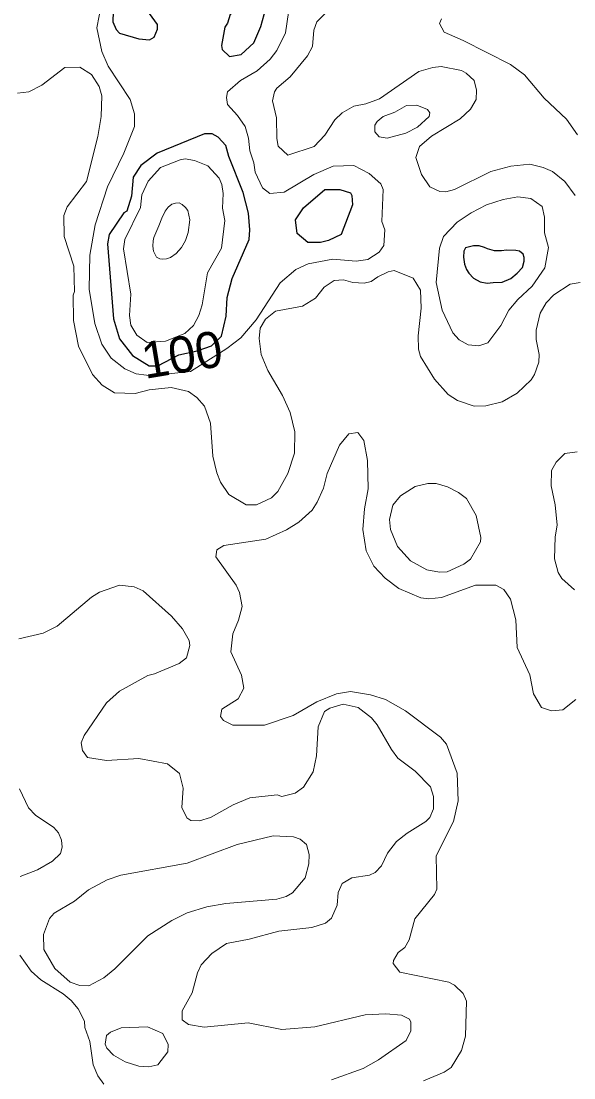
# Model space of a CAD drawing. Extents: x 673.6 to 698.9, y 7012 to 7040.1.
# Drawn here: x 688.698 to 689.918, y 7033.227 to 7035.56 of the extents above; entities that cross this region are included whole.
import ezdxf
from ezdxf.enums import TextEntityAlignment as Align

# ---------------------------------------------------------------- set-up
doc = ezdxf.new("R2010")
doc.units = 0
doc.header["$LTSCALE"] = 0.032
doc.layers.add('1', color=7, linetype='Continuous', lineweight=25)
doc.layers.add('2', color=7, linetype='Continuous', lineweight=13)
doc.layers.add('61', color=7, linetype='Continuous')

msp = doc.modelspace()

# ---------------------------------------------------------------- linework, layer by layer
at = {"layer": '1'}
for points in [[(688.9678, 7035.596), (688.9458, 7035.6141), (688.9314, 7035.6155), (688.9084, 7035.5966), (688.9016, 7035.5808), (688.9007, 7035.5584), (688.9079, 7035.5411), (688.9155, 7035.5334), (688.9578, 7035.5211), (688.9816, 7035.5186), (688.9919, 7035.5247), (688.9992, 7035.542), (688.999, 7035.5521)], [(689.1594, 7035.5747), (689.1538, 7035.5551), (689.148, 7035.5465), (689.1405, 7035.5064), (689.1421, 7035.4974), (689.1582, 7035.4818), (689.1838, 7035.4865), (689.2116, 7035.5119), (689.2275, 7035.5478), (689.2383, 7035.588), (689.2358, 7035.6096), (689.2179, 7035.6296), (689.2067, 7035.6303), (689.1962, 7035.6226)], [(688.9805, 7034.7993), (689.0001, 7034.7993), (689.0466, 7034.8232), (689.0869, 7034.8323), (689.1183, 7034.843), (689.1406, 7034.8642), (689.1504, 7034.9084), (689.153, 7034.9499), (689.1642, 7034.9918), (689.2013, 7035.0778), (689.203, 7035.0995), (689.2001, 7035.1362), (689.1881, 7035.182), (689.1563, 7035.2612), (689.1503, 7035.2852), (689.1334, 7035.3037), (689.12, 7035.3114), (689.1028, 7035.3114), (688.9984, 7035.2682), (688.9621, 7035.2414), (688.9458, 7035.2157), (688.9417, 7035.1735), (688.9313, 7035.1405), (688.9248, 7035.1365), (688.8924, 7035.0892), (688.8892, 7035.0686), (688.9022, 7034.9026), (688.9151, 7034.8587), (688.9438, 7034.8222)], [(689.4042, 7035.0889), (689.3764, 7035.0754), (689.3588, 7035.0715), (689.3306, 7035.0711), (689.3071, 7035.0911), (689.3037, 7035.1215), (689.3211, 7035.1476), (689.3685, 7035.1879), (689.4015, 7035.1882), (689.4248, 7035.1811), (689.4282, 7035.1751), (689.4298, 7035.1541)], [(689.6968, 7035.0642), (689.6785, 7035.0596), (689.6752, 7035.0519), (689.6742, 7035.0389), (689.6765, 7035.0232), (689.6808, 7035.0115), (689.6865, 7035.0035), (689.6965, 7034.9929), (689.7115, 7034.9845), (689.7265, 7034.9815), (689.7402, 7034.9829), (689.7595, 7034.9839), (689.7789, 7034.9919), (689.7932, 7035.0039), (689.8049, 7035.0159), (689.8085, 7035.0299), (689.8085, 7035.0379), (689.8059, 7035.0452), (689.7982, 7035.0519), (689.7902, 7035.0536), (689.7695, 7035.0546), (689.7582, 7035.0526), (689.7432, 7035.0526), (689.7272, 7035.0572), (689.7205, 7035.0602), (689.7092, 7035.0639)]]:
    msp.add_lwpolyline(points, close=True, dxfattribs=at)
at = {"layer": '2'}
for points in [[(688.8758, 7035.5984), (688.8653, 7035.5453), (688.876, 7035.4927), (688.8902, 7035.4607), (688.9392, 7035.3869), (688.9482, 7035.355), (688.9483, 7035.3275), (688.9252, 7035.2684), (688.889, 7035.1945), (688.8616, 7035.1105), (688.8498, 7035.0436), (688.8481, 7034.9684), (688.8612, 7034.8924), (688.8766, 7034.8469), (688.8971, 7034.8162), (688.927, 7034.7926), (688.9524, 7034.7812), (688.998, 7034.7757), (689.0028, 7034.779), (689.0722, 7034.7862), (689.1523, 7034.8371), (689.1828, 7034.8606), (689.2172, 7034.9009), (689.2696, 7034.9826), (689.3042, 7035.0115), (689.3319, 7035.024), (689.3862, 7035.0346), (689.4373, 7035.0304), (689.4636, 7035.0335), (689.488, 7035.0499), (689.4988, 7035.0647), (689.5005, 7035.0992), (689.494, 7035.1176), (689.4972, 7035.1879), (689.4922, 7035.2005), (689.4665, 7035.2237), (689.4324, 7035.2409), (689.3871, 7035.2399), (689.3438, 7035.2217), (689.2787, 7035.1824), (689.247, 7035.1792), (689.2308, 7035.1917), (689.2145, 7035.2265), (689.2118, 7035.2469), (689.2031, 7035.2738), (689.2003, 7035.3012), (689.1924, 7035.3276), (689.1759, 7035.3517), (689.1534, 7035.376), (689.1513, 7035.3915), (689.1539, 7035.4042), (689.1827, 7035.4286), (689.2193, 7035.4502), (689.248, 7035.4756), (689.2628, 7035.4952), (689.2813, 7035.534), (689.2885, 7035.5787)], [(689.9206, 7035.1748), (689.8979, 7035.2057), (689.8708, 7035.2278), (689.85, 7035.237), (689.8211, 7035.2441), (689.7787, 7035.2398), (689.7348, 7035.2282), (689.6547, 7035.1882), (689.6353, 7035.1834), (689.6225, 7035.1837), (689.6004, 7035.1938), (689.5818, 7035.2211), (689.5696, 7035.2589), (689.5776, 7035.2833), (689.6035, 7035.3059), (689.6671, 7035.344), (689.69, 7035.3655), (689.7026, 7035.3872), (689.7034, 7035.4072), (689.6976, 7035.429), (689.6804, 7035.4454), (689.6702, 7035.451), (689.625, 7035.4595), (689.6065, 7035.4578), (689.5758, 7035.4486), (689.4893, 7035.3881), (689.4591, 7035.3772), (689.4328, 7035.3722), (689.4066, 7035.3573), (689.3902, 7035.3423), (689.3683, 7035.3083), (689.3449, 7035.2834), (689.287, 7035.264), (689.2652, 7035.2837), (689.2623, 7035.3005), (689.2621, 7035.3464), (689.2532, 7035.3843), (689.2574, 7035.4037), (689.2624, 7035.4118), (689.2918, 7035.4372), (689.3303, 7035.4835), (689.3411, 7035.5039), (689.3445, 7035.5402), (689.351, 7035.5584), (689.3951, 7035.6014)], [(689.6258, 7035.5649), (689.6216, 7035.5544), (689.6318, 7035.5355), (689.6739, 7035.5174), (689.778, 7035.4645), (689.8089, 7035.4411), (689.8525, 7035.3901), (689.9015, 7035.3435), (689.9258, 7035.3089)], [(688.69, 7035.4011), (688.7152, 7035.4037), (688.7442, 7035.4182), (688.7944, 7035.4578), (688.8276, 7035.4586), (688.8538, 7035.4421), (688.8708, 7035.4153), (688.8761, 7035.395), (688.8752, 7035.3497), (688.8677, 7035.3049), (688.8427, 7035.2057), (688.7995, 7035.1498), (688.7922, 7035.1307), (688.7936, 7035.0842), (688.8143, 7035.0189), (688.8158, 7034.9629), (688.8128, 7034.9548), (688.8136, 7034.899), (688.8246, 7034.8425), (688.8561, 7034.7802), (688.8769, 7034.7561), (688.9045, 7034.7392), (688.9496, 7034.7379), (688.981, 7034.7464), (689.0292, 7034.751), (689.0676, 7034.7423), (689.0858, 7034.7295), (689.103, 7034.7097), (689.1159, 7034.6722), (689.1214, 7034.5994), (689.1298, 7034.5627), (689.1381, 7034.5423), (689.1569, 7034.5152), (689.1947, 7034.4922), (689.2173, 7034.4923), (689.2509, 7034.5075), (689.2647, 7034.5217), (689.2867, 7034.5617), (689.3015, 7034.6061), (689.3023, 7034.6531), (689.2921, 7034.6962), (689.275, 7034.7336), (689.2427, 7034.7885), (689.2281, 7034.8239), (689.2236, 7034.8592), (689.226, 7034.8822), (689.2377, 7034.9024), (689.2596, 7034.9197), (689.3195, 7034.9307), (689.3481, 7034.9481), (689.3671, 7034.9727), (689.3894, 7034.9873), (689.4098, 7034.9886), (689.4302, 7034.9828)], [(689.4302, 7034.9828), (689.4555, 7034.9818), (689.4709, 7034.9849), (689.4851, 7034.9956), (689.5084, 7035.0065), (689.5217, 7035.0092)], [(689.5217, 7035.0092), (689.5635, 7034.9927), (689.5795, 7034.9657), (689.581, 7034.9262), (689.5744, 7034.8653), (689.5753, 7034.8357), (689.5799, 7034.8199), (689.6105, 7034.7694), (689.6403, 7034.7361), (689.6609, 7034.7223), (689.6981, 7034.71), (689.7237, 7034.7107), (689.7599, 7034.7197), (689.7928, 7034.7388), (689.8239, 7034.7685), (689.8313, 7034.7801), (689.8407, 7034.8073), (689.8415, 7034.8241), (689.8351, 7034.8573), (689.835, 7034.8779), (689.8439, 7034.9151), (689.857, 7034.9378), (689.8734, 7034.9554), (689.9097, 7034.9795), (689.9319, 7034.9828)], [(689.9222, 7034.0627), (689.8939, 7034.0398), (689.8686, 7034.0378), (689.8468, 7034.045), (689.8292, 7034.0747), (689.8208, 7034.1169), (689.7931, 7034.1775), (689.7897, 7034.2387), (689.7782, 7034.2843), (689.7631, 7034.3051), (689.7458, 7034.3147), (689.701, 7034.3147), (689.6258, 7034.2876), (689.598, 7034.2844), (689.5802, 7034.2866), (689.5315, 7034.3076), (689.5019, 7034.3306), (689.4764, 7034.357), (689.4596, 7034.3908), (689.4521, 7034.4379), (689.4562, 7034.4835), (689.4643, 7034.5278), (689.4627, 7034.59), (689.4545, 7034.6344), (689.4411, 7034.6522), (689.4211, 7034.6492), (689.4007, 7034.6236), (689.3734, 7034.5612), (689.3656, 7034.5289), (689.3517, 7034.4979), (689.3402, 7034.4806), (689.3114, 7034.4541), (689.2839, 7034.4373), (689.2379, 7034.4168), (689.1456, 7034.4026), (689.1302, 7034.3928), (689.1277, 7034.3777), (689.1728, 7034.3152), (689.18, 7034.2988), (689.1858, 7034.2675), (689.1783, 7034.238), (689.1657, 7034.2073), (689.1612, 7034.168), (689.1844, 7034.1159), (689.1899, 7034.0875), (689.1775, 7034.0641), (689.1415, 7034.0409), (689.1385, 7034.0247), (689.145, 7034.016), (689.1653, 7034.0058), (689.2351, 7034.0056), (689.2983, 7034.0271), (689.3506, 7034.0573), (689.3945, 7034.0753), (689.4249, 7034.0805), (689.469, 7034.0732), (689.5021, 7034.0624), (689.5462, 7034.0379), (689.6235, 7033.9797), (689.6369, 7033.9638), (689.6606, 7033.9001), (689.6623, 7033.8386), (689.6525, 7033.7929), (689.614, 7033.7173), (689.6154, 7033.6442), (689.6101, 7033.6321), (689.5667, 7033.5784), (689.5548, 7033.532), (689.5449, 7033.5152), (689.5306, 7033.5039), (689.5199, 7033.4863), (689.5194, 7033.4795), (689.5341, 7033.4604), (689.6422, 7033.4384), (689.6543, 7033.4319), (689.6736, 7033.4135), (689.6813, 7033.3965), (689.6788, 7033.3196), (689.6702, 7033.2875), (689.6473, 7033.2503), (689.632, 7033.2399), (689.586, 7033.221)], [(689.9193, 7034.3044), (689.8913, 7034.3298), (689.8835, 7034.3427), (689.8753, 7034.3731), (689.8769, 7034.4218), (689.8809, 7034.4474), (689.8767, 7034.4921), (689.8679, 7034.5342), (689.8688, 7034.5679), (689.8786, 7034.5861), (689.8984, 7034.6059), (689.9254, 7034.6089)], [(689.0476, 7033.8989), (689.0211, 7033.9202), (688.9581, 7033.9326), (688.8869, 7033.9276), (688.8449, 7033.9344), (688.8336, 7033.95), (688.8308, 7033.9667), (688.8375, 7033.9831), (688.8864, 7034.0555), (688.9154, 7034.0813), (688.9779, 7034.1158), (688.9928, 7034.1192), (689.0472, 7034.1423), (689.0635, 7034.1542), (689.0708, 7034.1821), (689.069, 7034.1929), (689.0543, 7034.2186), (689.0302, 7034.2468), (688.9677, 7034.3025), (688.9477, 7034.3116), (688.9155, 7034.3147), (688.8714, 7034.2996), (688.8538, 7034.2885), (688.7778, 7034.2244), (688.7467, 7034.2091), (688.6935, 7034.1963)], [(689.2017, 7033.5333), (689.2671, 7033.5513), (689.34, 7033.5593), (689.3696, 7033.569), (689.3828, 7033.5798), (689.3953, 7033.6089), (689.3977, 7033.6364), (689.4069, 7033.6565), (689.4279, 7033.6687), (689.4671, 7033.675), (689.4795, 7033.6808), (689.4936, 7033.6957), (689.507, 7033.7235), (689.5263, 7033.7488), (689.5501, 7033.7678), (689.5916, 7033.793), (689.5998, 7033.8019), (689.6082, 7033.8212), (689.6082, 7033.8485), (689.6013, 7033.8696), (689.5678, 7033.9046), (689.5295, 7033.9332), (689.5153, 7033.9523), (689.4841, 7034.0065), (689.4712, 7034.0219), (689.442, 7034.0448), (689.4086, 7034.0524), (689.3792, 7034.0437), (689.3676, 7034.0362), (689.3536, 7034.0023), (689.3502, 7033.9382), (689.3426, 7033.9027), (689.3216, 7033.8689), (689.303, 7033.856), (689.2738, 7033.8488), (689.2635, 7033.852), (689.2028, 7033.8455), (689.1659, 7033.8302), (689.1161, 7033.802), (689.0917, 7033.7946), (689.0727, 7033.7953), (689.0636, 7033.801), (689.0527, 7033.8238), (689.0559, 7033.8669), (689.0476, 7033.8989)], [(688.6959, 7033.6715), (688.7347, 7033.6868), (688.7677, 7033.7055), (688.7854, 7033.7225), (688.7887, 7033.7364), (688.7872, 7033.7523), (688.7804, 7033.7683), (688.7701, 7033.7803), (688.73, 7033.8073), (688.7146, 7033.8232), (688.6944, 7033.8653)], [(689.0755, 7033.4149), (689.0871, 7033.4589), (689.0953, 7033.477), (689.1192, 7033.502), (689.1515, 7033.5241), (689.2017, 7033.5333)], [(688.6954, 7033.4984), (688.7204, 7033.4628), (688.7414, 7033.4441), (688.7908, 7033.413), (688.8088, 7033.3982), (688.8244, 7033.3801), (688.8382, 7033.3524), (688.8392, 7033.3385), (688.8497, 7033.308), (688.8571, 7033.2558), (688.8679, 7033.2322), (688.8809, 7033.2135)], [(689.3828, 7033.2233), (689.4529, 7033.248), (689.4872, 7033.2673), (689.5476, 7033.3101), (689.558, 7033.3314), (689.5579, 7033.3507), (689.5552, 7033.3566), (689.5374, 7033.3661), (689.5027, 7033.3689), (689.4576, 7033.3662), (689.3464, 7033.3402), (689.2734, 7033.3344), (689.1992, 7033.3492), (689.1023, 7033.3394), (689.0673, 7033.3449), (689.0535, 7033.3556), (689.0535, 7033.375), (689.0755, 7033.4149)]]:
    msp.add_lwpolyline(points, dxfattribs=at)
for points in [[(689.5469, 7035.3125), (689.5731, 7035.3256), (689.599, 7035.3493), (689.5998, 7035.3575), (689.595, 7035.3649), (689.5712, 7035.3747), (689.5488, 7035.374), (689.523, 7035.3593), (689.4973, 7035.3493), (689.4842, 7035.3386), (689.479, 7035.3301), (689.479, 7035.3159), (689.4882, 7035.3046), (689.506, 7035.3017)], [(689.1094, 7035.0044), (689.1406, 7035.0585), (689.148, 7035.12), (689.1429, 7035.1468), (689.1438, 7035.1792), (689.1409, 7035.1993), (689.1354, 7035.213), (689.1101, 7035.2404), (689.0811, 7035.2524), (689.06, 7035.2556), (689.0489, 7035.254), (689.0061, 7035.2369), (688.9788, 7035.2069), (688.9648, 7035.1762), (688.9614, 7035.1483), (688.927, 7035.0782), (688.9245, 7035.0571), (688.94, 7034.9569), (688.9377, 7034.9098), (688.9406, 7034.8887), (688.9538, 7034.8664), (688.9763, 7034.8507), (689.017, 7034.8538), (689.0598, 7034.8706), (689.0785, 7034.888), (689.0903, 7034.9102), (689.0979, 7034.9339)], [(689.6211, 7035.0589), (689.6302, 7035.0844), (689.6601, 7035.1163), (689.691, 7035.1371), (689.7254, 7035.1544), (689.7621, 7035.1661), (689.794, 7035.1718), (689.8229, 7035.1684), (689.8481, 7035.1511), (689.853, 7035.1275), (689.8532, 7035.0923), (689.862, 7035.0603), (689.8538, 7035.0157), (689.8261, 7034.9748), (689.7943, 7034.9454), (689.7747, 7034.9217), (689.7571, 7034.8878), (689.7279, 7034.8495), (689.7082, 7034.8432), (689.6849, 7034.8456), (689.6651, 7034.8567), (689.6511, 7034.872), (689.6272, 7034.9217), (689.614, 7034.9829)], [(688.9897, 7035.0746), (688.9887, 7035.063), (688.9903, 7035.052), (688.997, 7035.039), (689.0043, 7035.0353), (689.0103, 7035.0343), (689.019, 7035.035), (689.028, 7035.038), (689.0407, 7035.047), (689.0523, 7035.06), (689.0607, 7035.076), (689.0667, 7035.0933), (689.0703, 7035.1213), (689.066, 7035.1417), (689.0607, 7035.1487), (689.0537, 7035.155), (689.047, 7035.1587), (689.0387, 7035.1583), (689.0307, 7035.156), (689.0227, 7035.1493), (689.016, 7035.1407), (689.009, 7035.1247), (689.0023, 7035.1083), (688.9957, 7035.0923), (688.991, 7035.0823)], [(689.681, 7034.506), (689.6637, 7034.5195), (689.6389, 7034.5323), (689.6139, 7034.539), (689.5958, 7034.539), (689.568, 7034.5324), (689.5351, 7034.5119), (689.5186, 7034.4918), (689.5112, 7034.4596), (689.5132, 7034.4377), (689.5286, 7034.4002), (689.5572, 7034.3685), (689.5932, 7034.349), (689.6214, 7034.3435), (689.6383, 7034.3442), (689.6753, 7034.3613), (689.6897, 7034.3725), (689.7116, 7034.4105), (689.7125, 7034.42), (689.7026, 7034.4684)], [(689.0647, 7033.7016), (689.1748, 7033.7426), (689.2541, 7033.7616), (689.2993, 7033.7592), (689.3137, 7033.7543), (689.3278, 7033.7427), (689.3338, 7033.7205), (689.3335, 7033.7001), (689.3251, 7033.6689), (689.2969, 7033.6357), (689.2831, 7033.6278), (689.2626, 7033.622), (689.1501, 7033.6121), (689.1081, 7033.6048), (689.0647, 7033.5914), (689.0305, 7033.5751), (688.9779, 7033.5406), (688.905, 7033.4677), (688.8806, 7033.4485), (688.8477, 7033.4305), (688.8276, 7033.4315), (688.8065, 7033.4389), (688.7729, 7033.4687), (688.7486, 7033.5105), (688.7477, 7033.5435), (688.7608, 7033.5789), (688.7714, 7033.5911), (688.8163, 7033.6173), (688.8466, 7033.6427), (688.8878, 7033.6643), (688.918, 7033.6751)], [(688.9275, 7033.263), (688.902, 7033.2773), (688.8874, 7033.2927), (688.8839, 7033.3017), (688.8866, 7033.321), (688.8954, 7033.3285), (688.9187, 7033.3376), (688.9772, 7033.3402), (689.0113, 7033.3253), (689.023, 7033.3012), (689.0222, 7033.2851), (689, 7033.2564), (688.9799, 7033.2514), (688.9581, 7033.2529)]]:
    msp.add_lwpolyline(points, close=True, dxfattribs=at)

# ---------------------------------------------------------------- texts
at = {"layer": '61'}
msp.add_text('100', height=0.08, rotation=9.375, dxfattribs=at).set_placement((689.0596, 7034.7847), align=Align.CENTER)

doc.saveas('drawing.dxf')
